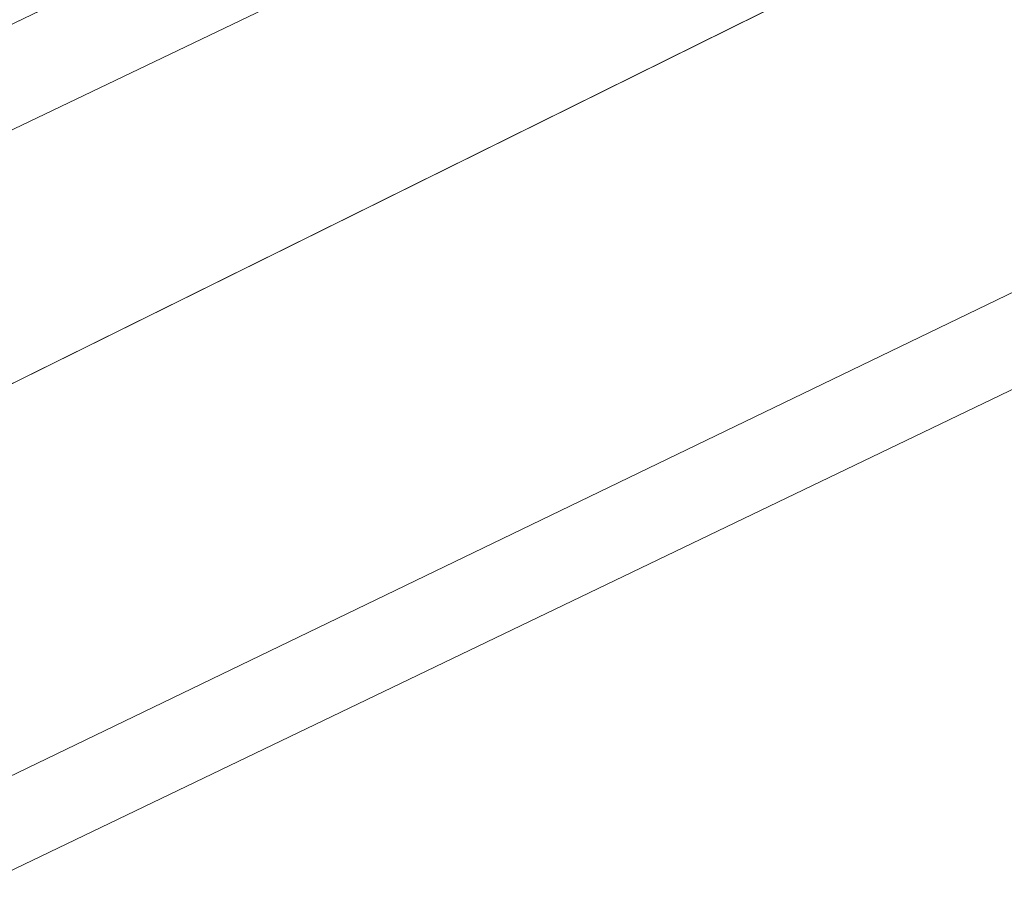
# Model space of a CAD drawing. Header units: metres. Extents: x 163628 to 167676, y 402708 to 405373.
# Tile 291 of 656: x 166351.13 to 166357.83, y 404337.68 to 404343.66. Entities that reach past the tile are written whole.
import ezdxf

# ---------------------------------------------------------------- set-up
doc = ezdxf.new("R2010")
doc.units = ezdxf.units.M
for name, color, linetype, lineweight in [('X-CA190022.004-UO-BGT_Ondergrond$0$GE_479_BTDGroenvoorziening_grasenkruida_GEM', 253, 'Continuous', 9), ('X-CA190022.004-UO-BGT_Ondergrond$0$GE_504_WTDWaterloop_sloot_Vlak_GEM', 253, 'Continuous', 9), ('X-CA190022.004-UO-BGT_Ondergrond$0$GE_541_OWTOever_slootkant_Vlak_GEM', 253, 'Continuous', 9), ('X-CA190022.004-UO-KAD_Percelen$0$B-WE-KG-GRENS_PERCEEL-GV', 150, 'Continuous', 9)]:
    doc.layers.add(name, color=color, linetype=linetype, lineweight=lineweight)

msp = doc.modelspace()

# ---------------------------------------------------------------- linework, layer by layer
at = {"layer": 'X-CA190022.004-UO-BGT_Ondergrond$0$GE_479_BTDGroenvoorziening_grasenkruida_GEM', "flags": 128}
msp.add_lwpolyline([(166336.177, 404338.347), (166362.282, 404350.81), (166382.869, 404360.584), (166402.268, 404370.292), (166431.523, 404384.588), (166454.942, 404395.665), (166474.552, 404405.1), (166493.316, 404414.196), (166508.664, 404421.261), (166516.137, 404424.067), (166517.818, 404424.526), (166518.436, 404424.629), (166518.914, 404424.318), (166519.302, 404423.699), (166519.584, 404423.052), (166519.805, 404422.274), (166519.854, 404421.567), (166519.784, 404420.961), (166519.601, 404420.495), (166518.805, 404419.445), (166245.53, 404287.59)], dxfattribs=at)
at = {"layer": 'X-CA190022.004-UO-BGT_Ondergrond$0$GE_504_WTDWaterloop_sloot_Vlak_GEM', "flags": 128}
for points in [[(166340.589, 404338.594), (166358.712, 404347.295), (166376.281, 404355.048), (166397.135, 404365.924), (166407.05, 404371.045), (166428.029, 404380.867)], [(166417.612, 404373.31), (166397.017, 404363.305), (166369.729, 404350.197), (166358.292, 404344.75), (166346.657, 404338.999)]]:
    msp.add_lwpolyline(points, dxfattribs=at)
at = {"layer": 'X-CA190022.004-UO-BGT_Ondergrond$0$GE_541_OWTOever_slootkant_Vlak_GEM', "flags": 128}
for points in [[(166376.281, 404355.048), (166397.135, 404365.924), (166407.05, 404371.045), (166428.029, 404380.867), (166445.596, 404389.392), (166462.548, 404397.491), (166477.241, 404404.696), (166494.1, 404412.446), (166511.445, 404420.645), (166517.603, 404423.205), (166517.96, 404423.222), (166518.342, 404422.847), (166518.525, 404422.287), (166518.599, 404421.927), (166518.476, 404421.395), (166499.287, 404412.353), (166479.949, 404403.194), (166461.055, 404394.342), (166439.438, 404383.807), (166417.612, 404373.31), (166397.017, 404363.305), (166369.729, 404350.197), (166358.292, 404344.75), (166346.657, 404338.999)], [(166518.805, 404419.445), (166245.53, 404287.59)], [(166340.589, 404338.594), (166358.712, 404347.295), (166376.281, 404355.048)]]:
    msp.add_lwpolyline(points, dxfattribs=at)
at = {"layer": 'X-CA190022.004-UO-KAD_Percelen$0$B-WE-KG-GRENS_PERCEEL-GV', "flags": 128}
for points in [[(166343.677, 404313.069), (166389.169, 404334.739), (166420.289, 404349.63), (166462.989, 404369.962), (166488.281, 404382.107), (166477.921, 404403.62), (166405.703, 404369.055), (166095.059, 404220.376)], [(166114.498, 404224.219), (166422.576, 404372.219), (166472.555, 404396.716), (166478.69, 404384.132), (166428.678, 404359.619), (166120.562, 404211.599)]]:
    msp.add_lwpolyline(points, dxfattribs=at)
for points in [[(166064, 404184.434), (166120.562, 404211.599), (166428.678, 404359.619), (166478.69, 404384.132), (166472.555, 404396.716), (166422.576, 404372.219), (166114.498, 404224.219), (166065.042, 404200.465), (166064, 404193)], [(166076.061, 404220.716), (166075.539, 404212.149), (166095.059, 404220.376), (166405.703, 404369.055), (166403.983, 404372.633), (166394.97, 404368.314), (166354.738, 404348.675), (166344.579, 404343.815), (166305.382, 404325.064), (166207.795, 404278.74), (166208.24, 404285.568), (166197.731, 404280.701), (166189.883, 404281.199), (166189.977, 404282.695), (166187.047, 404282.88), (166181.704, 404283.218), (166169.602, 404283.984), (166169.541, 404283.038), (166168.431, 404265.008), (166081.725, 404223.432)]]:
    msp.add_lwpolyline(points, close=True, dxfattribs=at)

doc.saveas('drawing.dxf')
